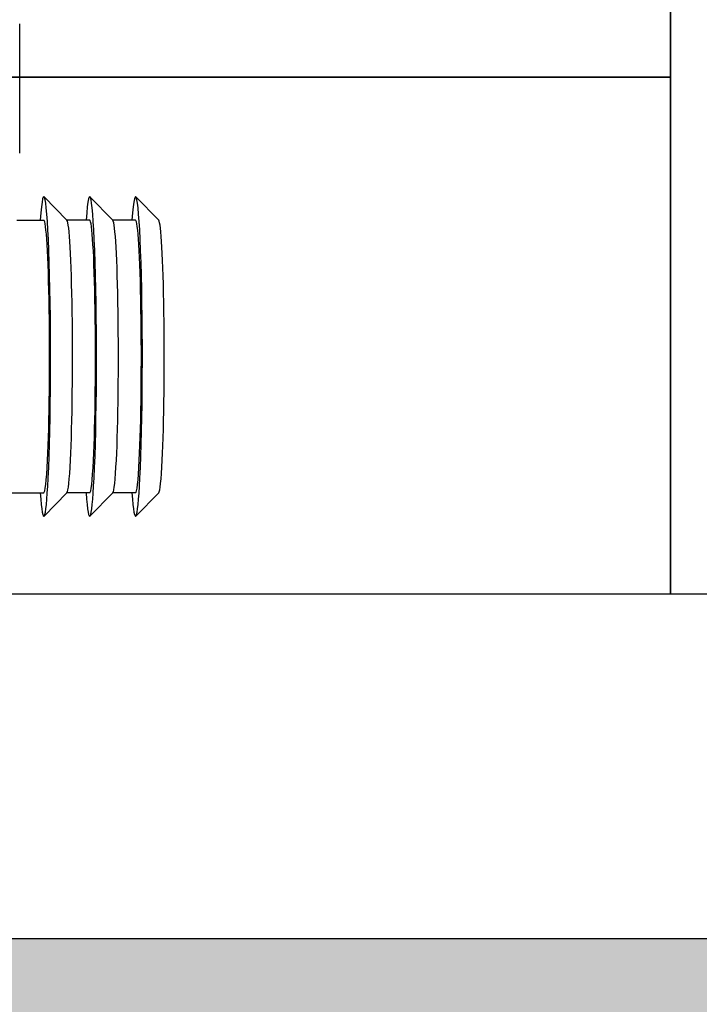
# Model space of a CAD drawing. Header units: millimetres. Extents: x 15214 to 140083, y -437840 to -79279.
# Tile 419 of 656: x 59396 to 59420, y -194647 to -194613. Entities that reach past the tile are written whole.
import ezdxf

# ---------------------------------------------------------------- set-up
doc = ezdxf.new("R2010")
doc.units = ezdxf.units.MM
doc.layers.get('0').update_dxf_attribs({"lineweight": 0})
for name, color, linetype, lineweight in [('!! 0 posadzki winyle 2', 43, 'Continuous', 9), ('0-ZABUDOWA GK-MDF', 54, 'Continuous', 35), ('Istn-sciany', 3, 'Continuous', 30)]:
    doc.layers.add(name, color=color, linetype=linetype, lineweight=lineweight)
doc.layers.add('0-wypos-sanitarne', color=1, linetype='Continuous')
doc.layers.add('Powierzchnia', color=140, linetype='Continuous', lineweight=5, plot=False)

# ---------------------------------------------------------------- blocks, each defined once
blk = doc.blocks.new('99400_TOP')
for points in [[(-0.24944, 0.17326), (-0.24147, 0.18145)], [(-0.24136, 0.17331), (-0.23341, 0.17331), (-0.22548, 0.18145)], [(-0.22538, 0.17331), (-0.21743, 0.17331), (-0.2095, 0.18145)], [(-0.19567, 0.17331), (-0.20939, 0.17331)], [(-0.24944, 0.07835), (-0.24147, 0.07016)], [(-0.24136, 0.07831), (-0.23341, 0.07831), (-0.22548, 0.07016)], [(-0.22538, 0.07831), (-0.21743, 0.07831), (-0.2095, 0.07016)], [(-0.2, 0.07831), (-0.20939, 0.07831)], [(-0.20099, 0.05497), (-0.20099, 0.00998)]]:
    blk.add_lwpolyline(points)
for centre, major_axis, start_param, end_param in [((-0.24136, 0.12581), (0, 0.0557), 5.733752, 6.988802), ((-0.22538, 0.12581), (0, 0.0557), 5.733752, 6.988802), ((-0.20939, 0.12581), (0, 0.0557), 5.733752, 6.988802), ((-0.24936, 0.12581), (0, 0.0475), 0.043665, 0.705617), ((-0.24136, 0.12581), (0, 0.0475), 0, 0.705617), ((-0.23337, 0.12581), (0, 0.0475), 0.043665, 0.705617), ((-0.22538, 0.12581), (0, 0.0475), 0, 0.705617), ((-0.21738, 0.12581), (0, 0.0475), 0.043665, 0.705617), ((-0.20939, 0.12581), (0, 0.0475), 0, 0.705617), ((-0.24136, 0.12581), (0, 0.0557), 0.705617, 3.691026), ((-0.22538, 0.12581), (0, 0.0557), 0.705617, 3.691026), ((-0.20939, 0.12581), (0, 0.0557), 0.705617, 3.691026), ((-0.24936, 0.12581), (0, 0.0475), 0.705617, 3.097928), ((-0.24136, 0.12581), (0, 0.0475), 0.705617, 3.141593), ((-0.23337, 0.12581), (0, 0.0475), 0.705617, 3.097928), ((-0.22538, 0.12581), (0, 0.0475), 0.705617, 3.141593), ((-0.21738, 0.12581), (0, 0.0475), 0.705617, 3.097928), ((-0.20939, 0.12581), (0, 0.0475), 0.705617, 3.141593)]:
    blk.add_ellipse(centre, major_axis=major_axis, ratio=0.04256, start_param=start_param, end_param=end_param)
blk = doc.blocks.new('A$Cff2eaf8b')
blk.add_blockref('99400_TOP', (0, -0.08218))

msp = doc.modelspace()

# ---------------------------------------------------------------- hatches: boundary and pattern name
at = {"layer": '!! 0 posadzki winyle 2'}
h = msp.add_hatch(dxfattribs=at)
h.set_pattern_fill('BRASS', color=256, scale=5, angle=30, style=0)
h.paths.add_polyline_path([(59317.56735, -194919.5883), (59317.56735, -194644.5883), (61998.56735, -194644.5883), (61998.57394, -194701.5883), (62900.56735, -194701.5883), (62900.56735, -194919.5883), (62470.56735, -194919.5883), (62470.56735, -194901.5883), (62331.56735, -194901.5883), (62331.56735, -194919.5883), (62093.56735, -194919.5883), (62093.56735, -194901.5883), (61998.57394, -194901.5883), (61996.06735, -195580.5883), (62000.06735, -195580.5883), (61424.56735, -195580.5883), (61124.56735, -195580.5883), (61124.56735, -195396.5883), (61124.56735, -195366.5883), (61124.56735, -195224.5883), (61219.56735, -195224.5883), (61314.56735, -195224.5883), (61314.56735, -194919.5883)])

# ---------------------------------------------------------------- linework, layer by layer
at = {"layer": '0-ZABUDOWA GK-MDF'}
for points in [[(59418.56735, -194632.5883), (59418.56735, -194492.5883)], [(59317.56735, -194614.5883), (59418.56735, -194614.5883)]]:
    msp.add_lwpolyline(points, dxfattribs=at)
at = {"layer": 'Istn-sciany'}
for points in [[(59317.56735, -194632.5883), (59477.56735, -194632.5883)], [(59317.56735, -194644.5883), (59477.56735, -194644.5883)]]:
    msp.add_lwpolyline(points, dxfattribs=at)
at = {"layer": 'Powierzchnia'}
msp.add_lwpolyline([(61424.56735, -195580.5883), (61124.56735, -195580.5883), (61124.56735, -195580.5883), (61124.56735, -195396.5883), (61124.56735, -195366.5883), (61124.56735, -195224.5883), (61124.56735, -195224.5883), (61219.56735, -195224.5883), (61314.56735, -195224.5883), (61314.56735, -194919.5883), (59317.56735, -194919.5883), (59317.56735, -194644.5883), (61998.56735, -194644.5883)], dxfattribs=at)

# ---------------------------------------------------------------- block references
at = {"layer": '0-wypos-sanitarne', "xscale": 100, "yscale": 100, "zscale": 100, "rotation": 180}
msp.add_blockref('A$Cff2eaf8b', (59375.78963, -194619.95785), dxfattribs=at)

doc.saveas('drawing.dxf')
